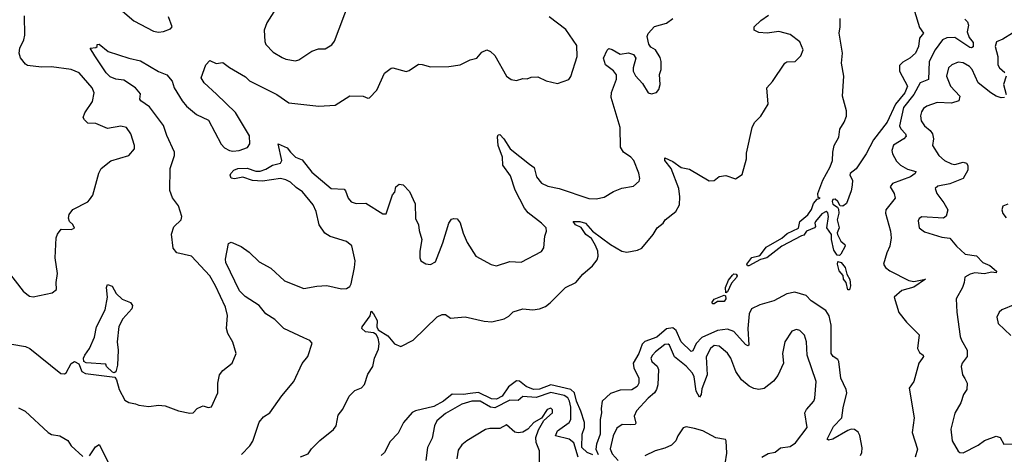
# Model space of a CAD drawing. Extents: x 1443846 to 1577407, y 839182 to 927291.
# Tile 266 of 535: x 1517562 to 1523535, y 849883 to 852518. Entities that reach past the tile are written whole.
import ezdxf

# ---------------------------------------------------------------- set-up
doc = ezdxf.new("R2010")
doc.units = 0

msp = doc.modelspace()

# ---------------------------------------------------------------- linework, layer by layer
at = {"layer": '0CON20XD'}
for points in [[(1519104, 852565), (1519060.7, 852499.3), (1519046, 852455), (1519049.2, 852385), (1519055, 852367.5), (1519100.7, 852320.7), (1519155, 852288.1), (1519177.4, 852277.4), (1519235, 852268.1), (1519255.5, 852274.5), (1519335, 852327.5), (1519375, 852340.8), (1519415, 852340), (1519455, 852366.2), (1519471.9, 852388.1), (1519562.4, 852627.6)], [(1518170.9, 852580.9), (1518255, 852510.8), (1518375, 852448.6), (1518405, 852442.9), (1518435, 852446), (1518477.7, 852462.3), (1518486.7, 852475), (1518465.7, 852535)], [(1522989, 852569), (1523020.7, 852470.7), (1523044.3, 852435), (1523020.9, 852405), (1523013.5, 852355), (1522995, 852314.4), (1522962.2, 852285), (1522919.1, 852260.9), (1522899.4, 852240.6), (1522899.7, 852205), (1522947, 852115), (1522930.6, 852075), (1522874.1, 852005.9), (1522825, 851895.5), (1522740.2, 851789.8), (1522696.2, 851705), (1522635, 851614), (1522600, 851585), (1522597.5, 851575), (1522613.8, 851545), (1522611.2, 851515), (1522605, 851480), (1522577, 851403), (1522555, 851387.5), (1522538.3, 851388.3), (1522525.8, 851415.8), (1522509.5, 851429.5), (1522495, 851427.8), (1522489.6, 851415), (1522495, 851400), (1522522, 851382), (1522529.5, 851369.5), (1522531.1, 851345), (1522520, 851305), (1522532.9, 851255), (1522520.6, 851225), (1522523.3, 851215), (1522543.5, 851175), (1522567.8, 851155), (1522568.5, 851145), (1522544, 851096), (1522535, 851088.9), (1522520.9, 851090.9), (1522501.5, 851121.5), (1522486.2, 851185), (1522485.8, 851215), (1522458, 851255), (1522467.8, 851325), (1522465, 851346), (1522455, 851354), (1522428.3, 851341.7), (1522390, 851295), (1522384.3, 851285), (1522390, 851265), (1522384.2, 851255.8), (1522335, 851235.5), (1522318.8, 851211.2), (1522305, 851207.1), (1522185, 851144.4), (1522095, 851073.3), (1522055, 851063.6), (1521985, 851026), (1521976.4, 851026.4), (1521972.5, 851035), (1522003.5, 851076.5), (1522045, 851085.5), (1522055, 851093.1), (1522090.8, 851139.2), (1522185, 851192.9), (1522218, 851222), (1522287, 851253), (1522294.7, 851295.3), (1522342.2, 851335), (1522365, 851367.5), (1522377.4, 851402.6), (1522400, 851430), (1522417.5, 851435), (1522405, 851440), (1522402.5, 851465), (1522434.2, 851545), (1522479.2, 851625), (1522492.5, 851665), (1522493.8, 851715), (1522503.3, 851755), (1522530, 851805), (1522537.5, 851855), (1522564.2, 851895.8), (1522576.8, 851933.2), (1522576.9, 851965), (1522553.5, 852055), (1522560.6, 852175), (1522547.5, 852255), (1522554, 852315), (1522532, 852435), (1522539.2, 852475), (1522538, 852525)], [(1517452.6, 851042.6), (1517582.7, 850872.7), (1517605, 850853.3), (1517621.2, 850841.2), (1517645, 850838), (1517758.8, 850861.2), (1517785, 850882.5), (1517783.3, 850925), (1517791.9, 850978.1), (1517777.6, 851075), (1517784.2, 851195), (1517791.5, 851218.5), (1517815, 851246.9), (1517873.7, 851246.3), (1517895.6, 851254.4), (1517885.4, 851275.4), (1517864.3, 851295), (1517858.8, 851315), (1517862.3, 851337.7), (1517885, 851366.7), (1517975, 851413.3), (1517986.7, 851425), (1518005.6, 851454.4), (1518041.7, 851588.3), (1518056.2, 851615), (1518115, 851661.2), (1518225, 851693.8), (1518258.8, 851735), (1518259.2, 851755), (1518237.5, 851825), (1518210, 851865), (1518175, 851872), (1518095, 851858.6), (1518025, 851888.9), (1517975, 851890.8), (1517955, 851910), (1517948.4, 851925), (1517957.6, 851952.4), (1518005, 852022), (1518013.5, 852075), (1518001.8, 852105), (1517922.9, 852195), (1517875, 852215.8), (1517755, 852231.8), (1517695, 852229.1), (1517610.3, 852240.3), (1517597.1, 852247.1), (1517566.5, 852286.5), (1517559.5, 852315), (1517562.9, 852345), (1517587.3, 852395), (1517593.1, 852423.1), (1517591.7, 852541.7)], [(1517515, 850551.1), (1517596.8, 850536.8), (1517624.4, 850524.4), (1517812.1, 850372.1), (1517835, 850370), (1517845, 850376.2), (1517875, 850433.8), (1517895, 850446), (1517921.2, 850431.2), (1517938.6, 850385), (1517962.3, 850372.3), (1518139.7, 850349.7), (1518149.5, 850335), (1518166.1, 850276.1), (1518201.2, 850211.2), (1518225, 850196.2), (1518265, 850190), (1518285, 850180), (1518345, 850172.5), (1518405, 850180), (1518445, 850176), (1518525, 850147.5), (1518595, 850132), (1518615, 850134), (1518639.5, 850160.5), (1518665, 850173.8), (1518675, 850176), (1518705, 850166), (1518725, 850171.2), (1518764.2, 850255), (1518764.3, 850315), (1518774.3, 850365), (1518795, 850390.8), (1518852, 850435), (1518875.7, 850495), (1518855, 850562.5), (1518825.7, 850615.7), (1518817.5, 850645), (1518823.3, 850725), (1518810.4, 850775), (1518750.3, 850905), (1518715.4, 850965), (1518605, 851084.2), (1518515, 851104.4), (1518492.9, 851132.9), (1518482.4, 851217.6), (1518497.8, 851262.2), (1518541.2, 851305), (1518545.7, 851325), (1518525, 851388.8), (1518488.5, 851438.5), (1518472.4, 851482.4), (1518475.5, 851615), (1518500.9, 851695), (1518502.1, 851715), (1518455.3, 851815), (1518435, 851875.6), (1518348.9, 851988.9), (1518296.9, 852025), (1518290.6, 852035), (1518295, 852067.5), (1518265.6, 852105), (1518195, 852150.4), (1518145, 852157.9), (1518111.8, 852171.8), (1518087.3, 852195), (1518017.8, 852297.8), (1517990, 852345), (1518025, 852350), (1518032.5, 852355), (1518033.3, 852366.7), (1518045, 852370), (1518098.8, 852325), (1518225, 852284.4), (1518295, 852268.9), (1518405, 852204.5), (1518455, 852183.3), (1518488.1, 852145), (1518499.5, 852105), (1518547.8, 852025), (1518575, 851993.3), (1518635, 851943.3), (1518708.3, 851908.3), (1518785, 851762.5), (1518805, 851741.1), (1518835, 851724.5), (1518855, 851720), (1518894.5, 851724.5), (1518945, 851743.1), (1518958.2, 851765), (1518956, 851814), (1518872.3, 851955), (1518756.7, 852066.7), (1518681.4, 852135), (1518663.3, 852165), (1518691.4, 852245), (1518715, 852270), (1518755, 852251.2), (1518795, 852258), (1518835, 852226.9), (1518931.9, 852171.9), (1518956.3, 852146.3), (1519122, 852065), (1519195, 852013.1), (1519375.9, 851994.1), (1519475, 852000), (1519565, 852056.7), (1519645, 852053.8), (1519675, 852041.2), (1519685, 852044), (1519728.7, 852091.3), (1519775, 852193.3), (1519815, 852223.3), (1519825, 852226.7), (1519906.1, 852203.9), (1519925, 852210), (1519982.3, 852247.7), (1520003, 852247), (1520055, 852231.2), (1520165, 852234), (1520235, 852243.8), (1520295, 852273.8), (1520335, 852283.8), (1520365, 852321.2), (1520395, 852335.8), (1520418.8, 852325), (1520445, 852300), (1520515, 852176.2), (1520542.5, 852155), (1520575, 852150), (1520615, 852162), (1520640.7, 852159.3), (1520665, 852170), (1520705, 852170.8), (1520755, 852147.1), (1520825, 852131.4), (1520894, 852156), (1520905.9, 852174.1), (1520943.3, 852295), (1520940.9, 852360.9), (1520875, 852458.9), (1520773.1, 852535)], [(1519265, 849867.3), (1519312.5, 849885), (1519333.3, 849916.7), (1519382.6, 849967.4), (1519465, 850033.5), (1519482.2, 850055), (1519495, 850120), (1519522.4, 850157.6), (1519560, 850235), (1519595, 850270), (1519635, 850286), (1519652.9, 850307.1), (1519675, 850368), (1519704.1, 850415.9), (1519714.2, 850465.8), (1519739.5, 850519.5), (1519742.2, 850555), (1519736.5, 850586.5), (1519725, 850608.8), (1519708.6, 850618.6), (1519660, 850625), (1519637.5, 850645), (1519638.8, 850655), (1519688.5, 850721.5), (1519695, 850750), (1519709.2, 850735), (1519730.8, 850695), (1519729.2, 850655), (1519737, 850637), (1519795, 850601.6), (1519835, 850551.8), (1519875, 850535.6), (1519949.2, 850575), (1520094.1, 850715.9), (1520125, 850731.2), (1520145, 850730), (1520175, 850708.8), (1520265, 850715.7), (1520380.7, 850690.7), (1520426.6, 850686.6), (1520501.2, 850705), (1520529.1, 850720.9), (1520555, 850745.8), (1520615, 850765.5), (1520675, 850759.5), (1520715.4, 850764.6), (1520751.5, 850778.5), (1520779.5, 850800.5), (1520872.5, 850895), (1520935.4, 850924.6), (1520977.5, 850975), (1521037.1, 851025), (1521065, 851062), (1521072.1, 851085), (1521069.1, 851115), (1521055, 851149.4), (1521031, 851191), (1520995.5, 851215), (1520968.2, 851258.2), (1520934.4, 851275), (1520920, 851295), (1520960, 851295), (1520995, 851284.4), (1521036.6, 851236.6), (1521145, 851154.4), (1521215, 851114.5), (1521245, 851109.4), (1521309.4, 851120.6), (1521335, 851132.9), (1521405.4, 851214.6), (1521429.2, 851255), (1521466, 851285), (1521478, 851305), (1521542.2, 851355), (1521564.5, 851395.5), (1521566.8, 851443.2), (1521560.5, 851495), (1521514.5, 851615), (1521476.2, 851665), (1521475, 851680), (1521525, 851658.1), (1521575, 851621.4), (1521625, 851612.5), (1521745, 851540.8), (1521775, 851543.8), (1521805, 851568), (1521845, 851573.8), (1521905, 851553.3), (1521945, 851580), (1521971.2, 851675), (1521971.7, 851708.3), (1522005.6, 851865), (1522018.6, 851895), (1522057.9, 851932.1), (1522102.9, 852005), (1522093.8, 852105), (1522127.9, 852142.1), (1522203.3, 852255), (1522215, 852261.2), (1522265.6, 852264.4), (1522300.7, 852299.3), (1522314.3, 852335), (1522295, 852384), (1522235, 852427.1), (1522166, 852446), (1522096.9, 852436.9), (1522045, 852440.5), (1522018, 852455), (1522018, 852475), (1522057.6, 852512.4), (1522104.4, 852545)], [(1520195, 851312.5), (1520215, 851310), (1520235, 851286.7), (1520252.6, 851222.6), (1520276.1, 851166.1), (1520328.8, 851085), (1520422.7, 851032.7), (1520455, 851026), (1520535, 851052), (1520605, 851048.8), (1520727.9, 851112.1), (1520742.5, 851135), (1520746.9, 851205), (1520758.6, 851235), (1520755.8, 851255), (1520728, 851285), (1520646.1, 851346.1), (1520623.4, 851375), (1520568.7, 851485), (1520540.4, 851570.4), (1520493.3, 851635), (1520490, 851685), (1520465.4, 851755), (1520461.5, 851808.5), (1520465, 851820), (1520475, 851821.4), (1520499.6, 851795), (1520538.1, 851735), (1520655, 851641.9), (1520682.2, 851622.2), (1520697.3, 851565), (1520727.4, 851527.4), (1520765, 851508.2), (1520835.3, 851495.3), (1521015, 851433.5), (1521058.3, 851431.7), (1521107.3, 851442.7), (1521165, 851476.2), (1521215, 851495.8), (1521285, 851508.8), (1521320.5, 851539.5), (1521324, 851555), (1521317.9, 851587.9), (1521286.9, 851665), (1521269.2, 851685), (1521224.2, 851715), (1521206.7, 851745), (1521203.6, 851865), (1521150, 852045), (1521152.7, 852077.3), (1521183, 852157), (1521183, 852183), (1521165, 852208), (1521116.2, 852245), (1521104.2, 852285), (1521126.1, 852333.9), (1521135, 852342.5), (1521156.8, 852336.8), (1521205, 852308.8), (1521255, 852317.5), (1521285, 852306.7), (1521298.8, 852285), (1521282.9, 852225), (1521284.4, 852205), (1521296.8, 852176.8), (1521340.5, 852130.5), (1521375, 852074), (1521395, 852068.8), (1521425, 852076.7), (1521440, 852095), (1521446.7, 852125), (1521442.5, 852185), (1521453.6, 852216.4), (1521453.6, 852263.6), (1521447.7, 852287.7), (1521418.8, 852335), (1521391.2, 852351.2), (1521378.3, 852368.3), (1521369.2, 852415), (1521375, 852433.3), (1521412.9, 852477.1), (1521485, 852495.8), (1521524.5, 852525.5)], [(1523295, 852520), (1523312.1, 852505), (1523318.2, 852485), (1523308.8, 852445), (1523320.7, 852410.7), (1523345, 852378.9), (1523346.1, 852353.9), (1523335, 852346.9), (1523325, 852350), (1523235, 852409.7), (1523185, 852407.9), (1523159.6, 852395), (1523114.4, 852335.6), (1523079.7, 852265), (1523074.2, 852155.8), (1523025, 852135.7), (1522986.3, 852065), (1522923.9, 851985), (1522898.8, 851875), (1522906.9, 851856.9), (1522935.4, 851825), (1522938.3, 851811.7), (1522924.6, 851795), (1522862.9, 851757.1), (1522852.5, 851725), (1522856.9, 851705), (1522881, 851661), (1522905, 851636.8), (1522947.9, 851612.1), (1522997.4, 851597.4), (1522994.4, 851585), (1522965, 851564.6), (1522856, 851525), (1522842, 851505), (1522866.9, 851465), (1522872.9, 851435), (1522815.4, 851365), (1522814.6, 851345), (1522844.5, 851235), (1522847.5, 851195), (1522841.2, 851145), (1522821.5, 851105), (1522802.5, 851035), (1522814.2, 851015), (1522840, 850995), (1522955, 850936.2), (1522985, 850930.9), (1523055.8, 850945), (1522985, 850896.2), (1522913.4, 850876.6), (1522867.1, 850835), (1522895, 850742), (1522940.8, 850685), (1523017.6, 850607.6), (1523008.6, 850525), (1523020, 850500), (1523043.3, 850485), (1523043.8, 850475), (1523035.4, 850464.6), (1523015.7, 850435), (1522985.7, 850325), (1522956.5, 850285), (1522987.5, 850105), (1522975.8, 850015), (1523007.5, 849915), (1522994.4, 849865)], [(1523585, 852436), (1523525, 852398.6), (1523487, 852383), (1523480, 852355), (1523494.5, 852295), (1523495.6, 852245), (1523506.2, 852226.2), (1523536.9, 852196.9)], [(1523535, 852046.7), (1523515, 852044.2), (1523485, 852054.4), (1523453.5, 852075), (1523375.7, 852135.7), (1523339.4, 852215), (1523324.1, 852234.1), (1523285, 852256.1), (1523255, 852260.4), (1523216.4, 852243.6), (1523195.5, 852225), (1523184.7, 852175), (1523208.2, 852115), (1523264.3, 852055), (1523258, 852025), (1523215, 852011.5), (1523126.7, 852015), (1523065, 851993.5), (1523045, 851978.9), (1523031.5, 851958.5), (1523025.4, 851935), (1523030.9, 851905), (1523050, 851875), (1523085.8, 851845), (1523099.4, 851825), (1523105.7, 851795), (1523098, 851755), (1523137.5, 851695), (1523172, 851665), (1523213.3, 851643.3), (1523235, 851640.4), (1523285, 851653.3), (1523305, 851647.5), (1523313.6, 851633.6), (1523312.5, 851605), (1523284.3, 851555), (1523205, 851523.2), (1523131.1, 851508.9), (1523114.2, 851495), (1523124.3, 851465), (1523168.1, 851408.1), (1523192.5, 851365), (1523182.7, 851327.3), (1523165, 851314), (1523035, 851322.9), (1523018.1, 851311.9), (1523012.1, 851297.9), (1523018, 851255), (1523050.7, 851230.7), (1523155, 851198.6), (1523205, 851193.8), (1523244, 851145), (1523296.4, 851096.4), (1523365.3, 851085.3), (1523404, 851045), (1523447.2, 851027.2), (1523486.4, 850993.6), (1523485, 850982.9), (1523456.2, 850986.2), (1523415, 850977.8), (1523355, 850982.9), (1523326.7, 850975), (1523295, 850956.2), (1523292, 850925), (1523280.8, 850895), (1523242, 850825), (1523245.6, 850745), (1523267, 850597), (1523274.3, 850574.3), (1523310, 850515), (1523309.4, 850475), (1523278.6, 850435), (1523273.3, 850415), (1523281.1, 850365), (1523295, 850342), (1523309.2, 850315), (1523308, 850275), (1523286.7, 850245), (1523271.2, 850195), (1523235, 850132.5), (1523210.8, 850035), (1523218.8, 849965), (1523255, 849902.5), (1523265, 849893.3), (1523285, 849891.2), (1523375, 849938.9), (1523415, 849966.9), (1523485, 849992.5), (1523510, 849985), (1523532.5, 849945), (1523595, 849946)], [(1523545.5, 852175.5), (1523530, 852125), (1523546, 852064)], [(1518908, 849882), (1518958.8, 849935), (1518977, 849963), (1519015, 850077.5), (1519040.5, 850109.5), (1519078.8, 850135), (1519152.1, 850237.9), (1519226, 850325), (1519275, 850433.3), (1519309.2, 850475), (1519336.4, 850556.4), (1519322.3, 850572.3), (1519285, 850590), (1519164.7, 850644.7), (1519110.9, 850700.9), (1519055.6, 850735), (1519015.7, 850785), (1518930, 850840), (1518895, 850874.2), (1518812.9, 851045), (1518810, 851065), (1518829.3, 851160.7), (1518845, 851168.8), (1518905, 851143.1), (1518955, 851107.8), (1519015, 851050.8), (1519085, 851010.8), (1519168, 850935), (1519285, 850888.9), (1519365, 850903.3), (1519425, 850905.6), (1519515, 850887.1), (1519545, 850888.8), (1519565, 850900), (1519573.1, 850916.9), (1519593.5, 851015), (1519597.9, 851055), (1519576.8, 851146.8), (1519545, 851172.2), (1519445, 851202.5), (1519413.1, 851223.1), (1519379.6, 851275), (1519361.4, 851355), (1519343.4, 851395), (1519277.7, 851475), (1519239.7, 851499.7), (1519205, 851532.3), (1519177.1, 851547.1), (1519144.7, 851554.7), (1519035, 851538.4), (1518975, 851542.2), (1518915, 851562.5), (1518865, 851552.3), (1518845, 851556.7), (1518839.2, 851575), (1518842.5, 851585), (1518862.1, 851605), (1518885, 851616.2), (1518942.4, 851617.6), (1518995, 851600), (1519020.7, 851599.3), (1519055, 851610.7), (1519095.7, 851635), (1519145, 851647.8), (1519152.9, 851665), (1519130, 851765), (1519185, 851740.6), (1519205, 851714.3), (1519235, 851684.3), (1519275, 851668.8), (1519335, 851594.2), (1519452, 851495), (1519530.3, 851490.3), (1519539.4, 851479.4), (1519553.8, 851435), (1519572.7, 851412.7), (1519602.7, 851402.7), (1519662.5, 851405), (1519765, 851340), (1519785, 851340), (1519824, 851455), (1519838.8, 851471.2), (1519844.6, 851505.4), (1519865, 851521.4), (1519887.5, 851517.5), (1519927, 851477), (1519961.2, 851401.2), (1519963.4, 851313.4), (1519982, 851275), (1519985, 851240), (1520002, 851185), (1519988.8, 851115), (1519988.8, 851075), (1519996.1, 851056.1), (1520025, 851037.5), (1520055, 851033.8), (1520085, 851050), (1520130, 851165), (1520165, 851283.3), (1520182.3, 851307.7), (1520195, 851312.5)], [(1523555, 851400), (1523525, 851386.7), (1523518.8, 851365), (1523525, 851342.5), (1523546.1, 851316.1)], [(1522595, 850880), (1522585, 850880), (1522574.4, 850925), (1522559.5, 850945), (1522556.2, 850966.2), (1522532.7, 850995), (1522521.9, 851035), (1522525, 851051.2), (1522545, 851045.8), (1522568.8, 851015), (1522579.1, 850975), (1522596.6, 850943.4), (1522600.9, 850905), (1522595, 850880)], [(1521845, 850862.5), (1521843.8, 850895), (1521861.7, 850938.3), (1521885, 850969.1), (1521895, 850976.1), (1521908.8, 850975), (1521913.5, 850965), (1521909.2, 850955), (1521880.3, 850919.7), (1521855, 850867.5), (1521845, 850862.5)], [(1518135, 850376.7), (1518125, 850380), (1518090, 850415), (1518085, 850430), (1517965, 850437.5), (1517952.5, 850445), (1517950, 850465), (1517956.7, 850485), (1517985.6, 850524.4), (1518016, 850594), (1518027.5, 850655), (1518080.6, 850759.4), (1518095.8, 850835), (1518090, 850895), (1518095, 850912.5), (1518123, 850903), (1518147, 850857), (1518185, 850822.5), (1518235, 850802.5), (1518246.7, 850785), (1518243.3, 850765), (1518188.8, 850705), (1518163.1, 850656.9), (1518154.3, 850565), (1518159.2, 850515), (1518156, 850424), (1518145, 850383.3), (1518135, 850376.7)], [(1522663.1, 849875), (1522670.5, 849895), (1522671.8, 849921.8), (1522657.7, 849997.7), (1522647.6, 850017.6), (1522625, 850033.5), (1522605, 850034.7), (1522585, 850027.3), (1522493.9, 849973.9), (1522468, 849968), (1522460.8, 849975), (1522497.7, 850052.3), (1522549, 850105), (1522556.5, 850165), (1522579, 850255), (1522575.4, 850275), (1522542.4, 850345), (1522531.7, 850445), (1522525, 850457.1), (1522496.4, 850476.4), (1522485.2, 850495), (1522485.2, 850665.2), (1522473, 850723), (1522452.3, 850755), (1522362.9, 850812.9), (1522332.7, 850845), (1522265, 850865.4), (1522215, 850854.9), (1522137.3, 850812.7), (1522051.8, 850788.2), (1522001.9, 850765), (1521986.4, 850735), (1521978.6, 850645), (1521985.6, 850545), (1521978.8, 850541.2), (1521965, 850548.6), (1521895, 850626.9), (1521855, 850642.5), (1521795, 850633.7), (1521699.5, 850590.5), (1521665.9, 850555), (1521645, 850511.2), (1521635, 850505.3), (1521574.6, 850564.6), (1521545, 850633.6), (1521525, 850650.2), (1521485, 850643.7), (1521426, 850594), (1521353.4, 850566.6), (1521338.8, 850551.2), (1521318.6, 850495), (1521282.6, 850435), (1521286.8, 850406.8), (1521318.2, 850345), (1521316.8, 850315), (1521307.1, 850295), (1521275, 850273.1), (1521205, 850272.2), (1521145, 850250.7), (1521095, 850205.6), (1521088.8, 850161.2), (1521092, 850135), (1521084.2, 850095), (1521083.3, 850005), (1521061.8, 849945), (1521057.7, 849915), (1521071.2, 849881.2)], [(1521775, 850794.7), (1521765, 850796.2), (1521761.8, 850805), (1521775, 850822.9), (1521835, 850847.5), (1521844.2, 850844.2), (1521845.5, 850825), (1521835, 850810), (1521795, 850808.9), (1521775, 850794.7)], [(1523597.9, 850792.1), (1523520.3, 850759.7), (1523504, 850745), (1523490, 850715), (1523498, 850675), (1523574, 850604)], [(1522064.4, 849865), (1522101.8, 849888.2), (1522145, 849896.7), (1522178, 849922), (1522235, 849930.5), (1522267.1, 849952.9), (1522338.1, 850045), (1522325.6, 850135), (1522334.6, 850155.4), (1522378.6, 850205), (1522385, 850222.5), (1522392.5, 850325), (1522339.5, 850485), (1522335.6, 850565), (1522322, 850605), (1522295, 850633.8), (1522275, 850639.2), (1522245, 850630), (1522202.5, 850565), (1522190, 850495), (1522194.3, 850435), (1522160.2, 850359.8), (1522134, 850326), (1522077.9, 850282.1), (1522045, 850276.7), (1522015, 850282.2), (1521986.2, 850296.2), (1521941.1, 850335), (1521906.7, 850385), (1521875.3, 850465), (1521856.1, 850496.1), (1521805, 850539.2), (1521775, 850543.6), (1521752.7, 850525), (1521726.6, 850473.4), (1521731.7, 850365), (1521700.8, 850279.2), (1521695.4, 850245), (1521685, 850228.8), (1521665, 850266.2), (1521652.8, 850352.8), (1521644, 850375), (1521605, 850416.9), (1521533.5, 850473.5), (1521503.8, 850543.8), (1521495, 850550), (1521475, 850547.9), (1521419.2, 850505), (1521400, 850485), (1521391.1, 850465), (1521395.8, 850445), (1521428, 850418), (1521437.8, 850397.8), (1521433.7, 850305), (1521424.7, 850275), (1521412, 850255), (1521375, 850224.1), (1521303.6, 850146.4), (1521290, 850115), (1521298.9, 850071.1), (1521295.4, 850064.6), (1521268.2, 850061.8)], [(1521038.9, 849878.9), (1521005, 849894.5), (1520972.6, 849925), (1520974.8, 850005.2), (1520988.4, 850045), (1520987.6, 850075), (1520966.8, 850145), (1520939.3, 850205), (1520927.8, 850255), (1520905.7, 850275.7), (1520785, 850304.2), (1520715, 850277), (1520679.2, 850275), (1520635, 850294.3), (1520595, 850325.6), (1520575, 850329.4), (1520528, 850292), (1520488.1, 850235), (1520455, 850218), (1520425, 850220.1), (1520345, 850258.6), (1520295, 850251.4), (1520255, 850245.3), (1520185, 850247.5), (1520133.1, 850205), (1520075, 850173.3), (1519963.5, 850146.5), (1519943.6, 850136.4), (1519890, 850075), (1519858, 850012), (1519809.1, 849960.9), (1519776, 849895), (1519755, 849876)], [(1520950.6, 849865), (1520923.1, 849953.1), (1520895, 849975.6), (1520812.2, 849995), (1520824.1, 850025), (1520894.6, 850075), (1520905.2, 850094.8), (1520905, 850168.8), (1520897.9, 850205), (1520886.7, 850225), (1520865, 850238.6), (1520785, 850257.4), (1520695, 850227.4), (1520615, 850233.4), (1520585, 850210), (1520535, 850211.9), (1520445, 850165.6), (1520418.1, 850168.1), (1520355, 850205.9), (1520304.2, 850205), (1520245, 850187.2), (1520145, 850130.8), (1520093.6, 850085), (1520079.1, 850055), (1520065, 849981.2), (1520035.5, 849924.5), (1520025.8, 849845)], [(1517554.5, 850164.5), (1517595, 850143.8), (1517735, 850016), (1517755, 850004), (1517805.9, 849995.9), (1517855, 849966.7), (1517874.1, 849934.1), (1517945, 849870)], [(1520715, 849818.8), (1520714.7, 849904.7), (1520695.4, 849955), (1520693.5, 849985), (1520709.3, 850030.7), (1520742.3, 850087.7), (1520795, 850133.8), (1520795, 850152.5), (1520785, 850162), (1520762, 850155), (1520728, 850102), (1520681.2, 850075), (1520644, 850035), (1520615, 850016.7), (1520585, 850012.7), (1520565, 850017.8), (1520515, 850061.4), (1520475, 850040.5), (1520415, 850039.5), (1520387.4, 850032.6), (1520275, 849964.2), (1520245, 849940.8), (1520222.4, 849907.6), (1520214.5, 849855)], [(1521268.2, 850061.8), (1521216.7, 850063.3), (1521185, 850042.5), (1521161.4, 849995), (1521144, 849916), (1521155.5, 849885), (1521192.5, 849845)], [(1521842, 849825), (1521850.6, 849890.6), (1521847.5, 849965), (1521842.5, 849972.5), (1521785, 849983.3), (1521705.9, 850025.9), (1521655, 850039.5), (1521605, 850048.6), (1521587.3, 850042.7), (1521554.6, 849995.4), (1521542.1, 849965), (1521515, 849938.8), (1521475, 849919.5), (1521416.2, 849905), (1521355, 849874.4)], [(1517985, 849873.3), (1518022.1, 849927.9), (1518045, 849942.5), (1518098.8, 849835)]]:
    msp.add_lwpolyline(points, dxfattribs=at)

doc.saveas('drawing.dxf')
